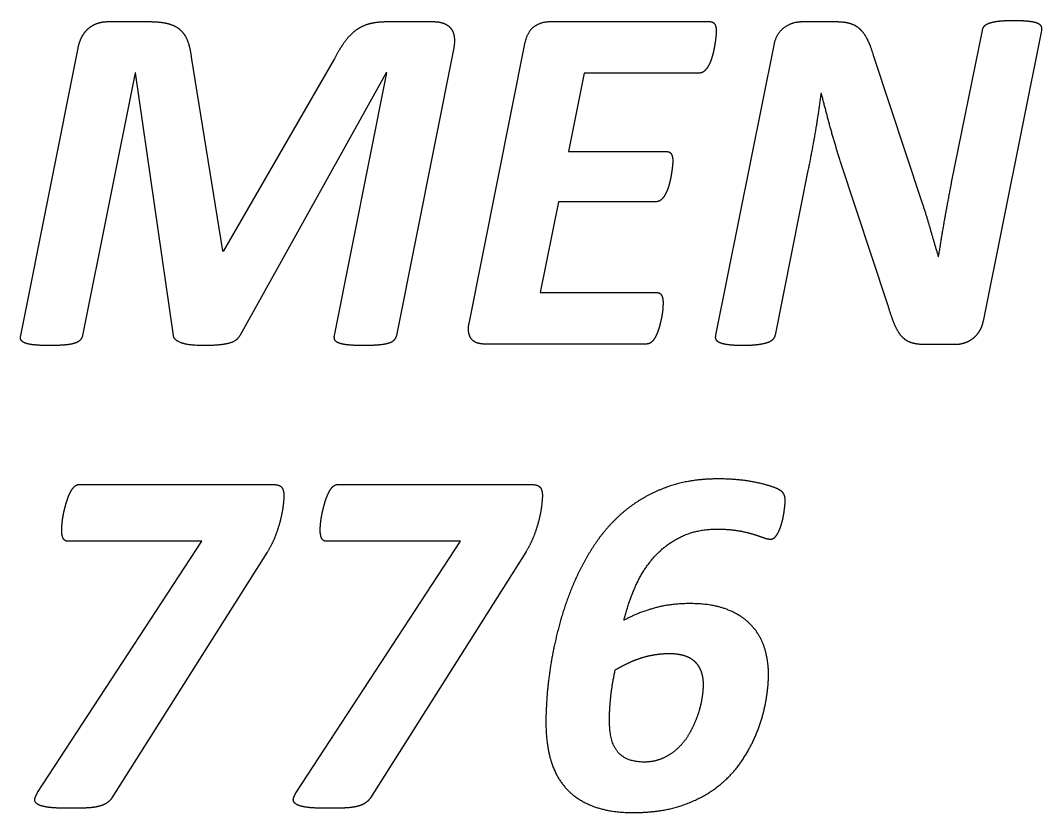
# Model space of a CAD drawing. Extents: x 0 to 40.8, y 0 to 22.
# Drawn here: x 8.0725 to 8.5139, y 10.0451 to 10.3875 of the extents above; entities that cross this region are included whole.
import ezdxf

# ---------------------------------------------------------------- set-up
doc = ezdxf.new("R2010")
doc.units = 0
doc.layers.add('SH_Data', color=7, linetype='Continuous')

msp = doc.modelspace()

# ---------------------------------------------------------------- linework, layer by layer
at = {"layer": 'SH_Data'}
for p, q in [((8.11037, 10.38695), (8.12804, 10.38695)), ((8.2309, 10.38695), (8.25093, 10.38695)), ((8.30117, 10.38695), (8.37051, 10.38695)), ((8.41045, 10.38695), (8.4252, 10.38695)), ((8.37331, 10.38285), (8.37331, 10.38285)), ((8.47503, 10.31748), (8.4883, 10.38318)), ((8.51383, 10.38318), (8.48859, 10.2575)), ((8.26643, 10.25655), (8.29075, 10.37801)), ((8.37318, 10.25147), (8.39828, 10.37682)), ((8.07268, 10.25136), (8.09745, 10.37553)), ((8.25987, 10.37564), (8.2351, 10.25136)), ((8.44125, 10.37209), (8.46204, 10.3093)), ((8.41874, 10.35593), (8.41853, 10.35593)), ((8.44745, 10.26461), (8.42691, 10.32685)), ((8.41293, 10.32265), (8.3987, 10.25147)), ((8.46925, 10.2855), (8.46942, 10.2855)), ((8.34307, 10.2476), (8.27301, 10.2476)), ((8.47623, 10.24734), (8.46419, 10.24734)), ((8.09815, 10.18695), (8.18113, 10.18695)), ((8.20989, 10.18695), (8.29286, 10.18695)), ((8.18641, 10.18209), (8.18641, 10.18209)), ((8.29814, 10.18209), (8.29814, 10.18209)), ((8.17919, 10.15763), (8.11209, 10.05147)), ((8.29093, 10.15763), (8.22383, 10.05147)), ((8.39588, 10.10492), (8.39588, 10.10492)), ((8.36762, 10.10051), (8.36762, 10.10051))]:
    msp.add_line(p, q, dxfattribs=at)
for points in [[(8.14646, 10.37079), (8.15992, 10.28787), (8.16046, 10.28787), (8.20828, 10.37079)], [(8.1387, 10.25125), (8.12233, 10.36487), (8.12211, 10.36487), (8.09939, 10.25136)], [(8.20828, 10.25136), (8.2309, 10.36476), (8.23068, 10.36476), (8.16746, 10.25147)], [(8.36608, 10.36473), (8.31627, 10.36473), (8.30947, 10.33081), (8.35171, 10.33081)], [(8.34738, 10.30912), (8.30512, 10.30912), (8.29724, 10.26982), (8.34771, 10.26982)], [(8.07999, 10.05373), (8.15098, 10.16236), (8.09318, 10.16236)], [(8.19173, 10.05373), (8.26272, 10.16236), (8.20491, 10.16236)]]:
    msp.add_lwpolyline(points, dxfattribs=at)
for points in [[(8.10192, 10.38398), (8.10359, 10.38544), (8.10574, 10.38619)], [(8.10574, 10.38619), (8.1079, 10.38695), (8.11037, 10.38695)], [(8.12804, 10.38695), (8.13278, 10.38695), (8.13612, 10.38614)], [(8.13612, 10.38614), (8.13945, 10.38533), (8.14161, 10.38339)], [(8.21738, 10.38312), (8.22002, 10.38512), (8.22325, 10.38603)], [(8.22325, 10.38603), (8.22648, 10.38695), (8.2309, 10.38695)], [(8.25093, 10.38695), (8.25362, 10.38695), (8.25556, 10.38619)], [(8.25556, 10.38619), (8.2575, 10.38544), (8.25863, 10.38398)], [(8.29466, 10.38485), (8.29759, 10.38695), (8.30117, 10.38695)], [(8.37051, 10.38695), (8.37331, 10.38695), (8.37331, 10.38285)], [(8.4027, 10.38442), (8.40614, 10.38695), (8.41045, 10.38695)], [(8.4252, 10.38695), (8.42876, 10.38695), (8.43129, 10.38614)], [(8.43129, 10.38614), (8.43382, 10.38533), (8.4356, 10.38355)], [(8.48928, 10.3851), (8.49003, 10.38593), (8.4916, 10.38643)], [(8.4916, 10.38643), (8.49316, 10.38692), (8.49564, 10.3872)], [(8.49564, 10.3872), (8.49813, 10.38747), (8.50191, 10.38747)], [(8.50191, 10.38747), (8.50567, 10.38747), (8.50814, 10.3872)], [(8.50814, 10.3872), (8.51061, 10.38692), (8.5119, 10.38643)], [(8.5119, 10.38643), (8.51319, 10.38593), (8.51362, 10.3851)], [(8.09912, 10.38038), (8.10025, 10.38253), (8.10192, 10.38398)], [(8.14161, 10.38339), (8.14376, 10.38145), (8.14489, 10.37833)], [(8.21259, 10.37806), (8.21474, 10.38113), (8.21738, 10.38312)], [(8.25863, 10.38398), (8.25976, 10.38253), (8.26003, 10.38043)], [(8.29075, 10.37801), (8.29173, 10.38275), (8.29466, 10.38485)], [(8.37331, 10.38285), (8.37331, 10.3822), (8.37315, 10.38058)], [(8.39828, 10.37682), (8.39925, 10.38189), (8.4027, 10.38442)], [(8.4356, 10.38355), (8.43737, 10.38178), (8.43872, 10.37898)], [(8.4883, 10.38318), (8.48852, 10.38428), (8.48928, 10.3851)], [(8.51362, 10.3851), (8.51405, 10.38428), (8.51383, 10.38318)], [(8.09745, 10.37553), (8.09799, 10.37822), (8.09912, 10.38038)], [(8.14489, 10.37833), (8.14602, 10.37521), (8.14646, 10.37079)], [(8.20828, 10.37079), (8.21043, 10.37499), (8.21259, 10.37806)], [(8.26003, 10.38043), (8.2603, 10.37833), (8.25987, 10.37564)], [(8.37266, 10.37697), (8.37234, 10.37498), (8.3718, 10.37282)], [(8.37315, 10.38058), (8.37298, 10.37897), (8.37266, 10.37697)], [(8.43872, 10.37898), (8.44007, 10.37618), (8.44125, 10.37209)], [(8.3718, 10.37282), (8.37126, 10.37066), (8.37045, 10.36888)], [(8.37045, 10.36888), (8.36964, 10.3671), (8.36851, 10.36592)], [(8.36851, 10.36592), (8.36738, 10.36473), (8.36608, 10.36473)], [(8.41853, 10.35593), (8.41745, 10.34742), (8.41605, 10.33918)], [(8.42256, 10.34139), (8.42057, 10.34872), (8.41874, 10.35593)], [(8.42691, 10.32685), (8.42455, 10.33407), (8.42256, 10.34139)], [(8.41605, 10.33918), (8.41465, 10.33095), (8.41293, 10.32265)], [(8.35171, 10.33081), (8.35322, 10.33081), (8.35386, 10.32974)], [(8.35386, 10.32974), (8.35451, 10.32866), (8.35451, 10.32671)], [(8.35435, 10.32439), (8.35418, 10.32283), (8.35386, 10.32083)], [(8.35451, 10.32671), (8.35451, 10.32596), (8.35435, 10.32439)], [(8.35386, 10.32083), (8.35354, 10.31884), (8.353, 10.31679)], [(8.353, 10.31679), (8.35245, 10.31474), (8.35164, 10.31301)], [(8.47206, 10.30149), (8.47352, 10.30973), (8.47503, 10.31748)], [(8.35164, 10.31301), (8.35083, 10.31128), (8.34975, 10.3102)], [(8.34975, 10.3102), (8.34867, 10.30912), (8.34738, 10.30912)], [(8.46204, 10.3093), (8.46409, 10.30327), (8.46575, 10.29735)], [(8.46575, 10.29735), (8.46742, 10.29142), (8.46925, 10.2855)], [(8.46942, 10.2855), (8.47061, 10.29325), (8.47206, 10.30149)], [(8.34771, 10.26982), (8.34901, 10.26982), (8.34966, 10.26869)], [(8.34966, 10.26869), (8.3503, 10.26755), (8.3503, 10.2654)], [(8.35019, 10.26303), (8.35009, 10.26141), (8.34971, 10.25941)], [(8.3503, 10.2654), (8.3503, 10.26464), (8.35019, 10.26303)], [(8.45036, 10.25608), (8.44896, 10.25943), (8.44745, 10.26461)], [(8.34971, 10.25941), (8.34933, 10.25742), (8.34879, 10.25537)], [(8.48859, 10.2575), (8.48816, 10.25501), (8.48693, 10.25307)], [(8.26633, 10.25251), (8.266, 10.25418), (8.26643, 10.25655)], [(8.34879, 10.25537), (8.34825, 10.25332), (8.34744, 10.25154)], [(8.45355, 10.25079), (8.45177, 10.25274), (8.45036, 10.25608)], [(8.48693, 10.25307), (8.48569, 10.25112), (8.48402, 10.24983)], [(8.07278, 10.24942), (8.07235, 10.25028), (8.07268, 10.25136)], [(8.07462, 10.24802), (8.07321, 10.24856), (8.07278, 10.24942)], [(8.09847, 10.24942), (8.09777, 10.24856), (8.09621, 10.24802)], [(8.09939, 10.25136), (8.09917, 10.25028), (8.09847, 10.24942)], [(8.14188, 10.24818), (8.13881, 10.24942), (8.1387, 10.25125)], [(8.16746, 10.25147), (8.16617, 10.24878), (8.16245, 10.24786)], [(8.20844, 10.24942), (8.20806, 10.25028), (8.20828, 10.25136)], [(8.21022, 10.24802), (8.20882, 10.24856), (8.20844, 10.24942)], [(8.23413, 10.24942), (8.23348, 10.24856), (8.23192, 10.24802)], [(8.2351, 10.25136), (8.23478, 10.25028), (8.23413, 10.24942)], [(8.26757, 10.2497), (8.26665, 10.25084), (8.26633, 10.25251)], [(8.26988, 10.24809), (8.26848, 10.24857), (8.26757, 10.2497)], [(8.34555, 10.24868), (8.34447, 10.2476), (8.34307, 10.2476)], [(8.34744, 10.25154), (8.34663, 10.24976), (8.34555, 10.24868)], [(8.37323, 10.24953), (8.37285, 10.25039), (8.37318, 10.25147)], [(8.3749, 10.24813), (8.37361, 10.24867), (8.37323, 10.24953)], [(8.39768, 10.24953), (8.39687, 10.24867), (8.39526, 10.24813)], [(8.3987, 10.25147), (8.39849, 10.25039), (8.39768, 10.24953)], [(8.45782, 10.2481), (8.45533, 10.24885), (8.45355, 10.25079)], [(8.48402, 10.24983), (8.48236, 10.24853), (8.48037, 10.24794)], [(8.0786, 10.24722), (8.07602, 10.24748), (8.07462, 10.24802)], [(8.08528, 10.24695), (8.08119, 10.24695), (8.0786, 10.24722)], [(8.09201, 10.24722), (8.08937, 10.24695), (8.08528, 10.24695)], [(8.09621, 10.24802), (8.09465, 10.24748), (8.09201, 10.24722)], [(8.15195, 10.24695), (8.14495, 10.24695), (8.14188, 10.24818)], [(8.16245, 10.24786), (8.15873, 10.24695), (8.15195, 10.24695)], [(8.2142, 10.24722), (8.21162, 10.24748), (8.21022, 10.24802)], [(8.22099, 10.24695), (8.21679, 10.24695), (8.2142, 10.24722)], [(8.22767, 10.24722), (8.22497, 10.24695), (8.22099, 10.24695)], [(8.23192, 10.24802), (8.23036, 10.24748), (8.22767, 10.24722)], [(8.27301, 10.2476), (8.27128, 10.2476), (8.26988, 10.24809)], [(8.37862, 10.24727), (8.37619, 10.24759), (8.3749, 10.24813)], [(8.38482, 10.24695), (8.38104, 10.24695), (8.37862, 10.24727)], [(8.39111, 10.24727), (8.38858, 10.24695), (8.38482, 10.24695)], [(8.39526, 10.24813), (8.39364, 10.24759), (8.39111, 10.24727)], [(8.46419, 10.24734), (8.4603, 10.24734), (8.45782, 10.2481)], [(8.48037, 10.24794), (8.47838, 10.24734), (8.47623, 10.24734)], [(8.09565, 10.18576), (8.09677, 10.18695), (8.09815, 10.18695)], [(8.18113, 10.18695), (8.18425, 10.18695), (8.18533, 10.18581)], [(8.20738, 10.18576), (8.2085, 10.18695), (8.20989, 10.18695)], [(8.29286, 10.18695), (8.29599, 10.18695), (8.29707, 10.18581)], [(8.37408, 10.18931), (8.36158, 10.18931), (8.35167, 10.18565)], [(8.388, 10.18824), (8.38182, 10.18931), (8.37408, 10.18931)], [(8.39881, 10.18544), (8.39419, 10.18716), (8.388, 10.18824)], [(8.09219, 10.17843), (8.09283, 10.18069), (8.09368, 10.18263)], [(8.09368, 10.18263), (8.09453, 10.18457), (8.09565, 10.18576)], [(8.18533, 10.18581), (8.18641, 10.18468), (8.18641, 10.18209)], [(8.20392, 10.17843), (8.20456, 10.18069), (8.20542, 10.18263)], [(8.20542, 10.18263), (8.20627, 10.18457), (8.20738, 10.18576)], [(8.29707, 10.18581), (8.29814, 10.18468), (8.29814, 10.18209)], [(8.35167, 10.18565), (8.34177, 10.18199), (8.33417, 10.1758)], [(8.4022, 10.18324), (8.40128, 10.18447), (8.39881, 10.18544)], [(8.40311, 10.17995), (8.40311, 10.182), (8.4022, 10.18324)], [(8.09112, 10.17395), (8.09155, 10.17616), (8.09219, 10.17843)], [(8.18641, 10.18209), (8.18641, 10.18059), (8.18608, 10.17784)], [(8.20286, 10.17395), (8.20329, 10.17616), (8.20392, 10.17843)], [(8.29814, 10.18209), (8.29814, 10.18059), (8.29782, 10.17784)], [(8.40295, 10.17775), (8.40311, 10.1792), (8.40311, 10.17995)], [(8.09054, 10.16997), (8.0907, 10.17174), (8.09112, 10.17395)], [(8.18608, 10.17784), (8.18576, 10.17509), (8.18495, 10.17175)], [(8.20227, 10.16997), (8.20243, 10.17174), (8.20286, 10.17395)], [(8.29782, 10.17784), (8.2975, 10.17509), (8.29669, 10.17175)], [(8.33417, 10.1758), (8.32658, 10.1696), (8.32109, 10.16147)], [(8.40172, 10.17065), (8.40226, 10.17264), (8.40252, 10.17447)], [(8.40252, 10.17447), (8.40279, 10.1763), (8.40295, 10.17775)], [(8.09038, 10.16732), (8.09038, 10.16819), (8.09054, 10.16997)], [(8.18495, 10.17175), (8.18414, 10.16841), (8.18274, 10.16474)], [(8.20211, 10.16732), (8.20211, 10.16819), (8.20227, 10.16997)], [(8.29669, 10.17175), (8.29588, 10.16841), (8.29448, 10.16474)], [(8.40049, 10.16705), (8.40119, 10.16866), (8.40172, 10.17065)], [(8.09102, 10.1636), (8.09038, 10.16484), (8.09038, 10.16732)], [(8.18274, 10.16474), (8.18134, 10.16108), (8.17919, 10.15763)], [(8.20276, 10.1636), (8.20211, 10.16484), (8.20211, 10.16732)], [(8.29448, 10.16474), (8.29308, 10.16108), (8.29093, 10.15763)], [(8.35835, 10.16445), (8.36502, 10.16762), (8.37374, 10.16762)], [(8.37374, 10.16762), (8.37881, 10.16762), (8.38253, 10.16699)], [(8.38253, 10.16699), (8.38625, 10.16635), (8.38899, 10.16551)], [(8.38899, 10.16551), (8.39174, 10.16466), (8.39358, 10.16397)], [(8.39889, 10.16436), (8.3998, 10.16543), (8.40049, 10.16705)], [(8.09318, 10.16236), (8.09167, 10.16236), (8.09102, 10.1636)], [(8.20491, 10.16236), (8.20341, 10.16236), (8.20276, 10.1636)], [(8.32109, 10.16147), (8.31559, 10.15334), (8.31177, 10.1444)], [(8.34677, 10.15591), (8.35167, 10.16128), (8.35835, 10.16445)], [(8.39358, 10.16397), (8.39541, 10.16328), (8.39681, 10.16328)], [(8.39681, 10.16328), (8.39798, 10.16328), (8.39889, 10.16436)], [(8.33859, 10.14334), (8.34188, 10.15054), (8.34677, 10.15591)], [(8.31177, 10.1444), (8.30795, 10.13546), (8.30552, 10.12642)], [(8.33337, 10.1282), (8.33531, 10.13614), (8.33859, 10.14334)], [(8.36203, 10.13542), (8.35319, 10.13542), (8.34608, 10.13337)], [(8.37766, 10.13299), (8.37127, 10.13542), (8.36203, 10.13542)], [(8.34608, 10.13337), (8.33897, 10.13132), (8.33337, 10.1282)], [(8.38814, 10.12636), (8.38406, 10.13057), (8.37766, 10.13299)], [(8.30552, 10.12642), (8.3031, 10.11737), (8.30181, 10.10929)], [(8.39405, 10.11661), (8.39223, 10.12216), (8.38814, 10.12636)], [(8.39588, 10.10492), (8.39588, 10.11106), (8.39405, 10.11661)], [(8.33499, 10.1096), (8.33779, 10.11095), (8.34075, 10.11192)], [(8.34075, 10.11192), (8.34371, 10.11289), (8.34683, 10.11337)], [(8.34683, 10.11337), (8.34996, 10.11386), (8.35286, 10.11386)], [(8.35286, 10.11386), (8.35671, 10.11386), (8.35955, 10.11294)], [(8.35955, 10.11294), (8.36238, 10.11203), (8.36414, 10.11025)], [(8.30181, 10.10929), (8.30051, 10.10122), (8.30008, 10.09465)], [(8.3296, 10.10675), (8.33219, 10.10826), (8.33499, 10.1096)], [(8.36414, 10.11025), (8.36591, 10.10848), (8.36676, 10.106)], [(8.32767, 10.09463), (8.3282, 10.09996), (8.3296, 10.10675)], [(8.36676, 10.106), (8.36762, 10.10352), (8.36762, 10.10051)], [(8.39475, 10.09328), (8.39588, 10.09974), (8.39588, 10.10492)], [(8.36762, 10.10051), (8.36762, 10.0975), (8.36697, 10.09384)], [(8.30008, 10.09465), (8.29965, 10.08808), (8.29965, 10.08431)], [(8.32713, 10.08509), (8.32713, 10.08929), (8.32767, 10.09463)], [(8.36697, 10.09384), (8.36633, 10.09018), (8.36499, 10.08646)], [(8.39104, 10.08018), (8.39362, 10.08681), (8.39475, 10.09328)], [(8.36499, 10.08646), (8.36365, 10.08275), (8.36161, 10.0792)], [(8.29965, 10.08431), (8.29965, 10.07537), (8.30165, 10.06815)], [(8.33095, 10.07107), (8.32713, 10.0752), (8.32713, 10.08509)], [(8.36161, 10.0792), (8.35958, 10.07565), (8.35673, 10.07296)], [(8.38421, 10.06725), (8.38846, 10.07356), (8.39104, 10.08018)], [(8.35673, 10.07296), (8.35389, 10.07027), (8.35025, 10.0686)], [(8.30165, 10.06815), (8.30364, 10.06094), (8.30816, 10.05582)], [(8.3421, 10.06693), (8.33478, 10.06693), (8.33095, 10.07107)], [(8.35025, 10.0686), (8.3466, 10.06693), (8.3421, 10.06693)], [(8.37345, 10.05599), (8.37996, 10.06095), (8.38421, 10.06725)], [(8.30816, 10.05582), (8.31269, 10.05071), (8.3199, 10.04791)], [(8.35806, 10.04807), (8.36694, 10.05103), (8.37345, 10.05599)], [(8.07875, 10.05066), (8.07881, 10.0519), (8.07999, 10.05373)], [(8.08026, 10.04856), (8.0787, 10.04942), (8.07875, 10.05066)], [(8.11209, 10.05147), (8.11112, 10.05007), (8.10982, 10.04921)], [(8.19049, 10.05066), (8.19054, 10.0519), (8.19173, 10.05373)], [(8.192, 10.04856), (8.19044, 10.04942), (8.19049, 10.05066)], [(8.22383, 10.05147), (8.22285, 10.05007), (8.22156, 10.04921)], [(8.08515, 10.04732), (8.08182, 10.0477), (8.08026, 10.04856)], [(8.09428, 10.04695), (8.08848, 10.04695), (8.08515, 10.04732)], [(8.10145, 10.04711), (8.09849, 10.04695), (8.09428, 10.04695)], [(8.10647, 10.04781), (8.10442, 10.04727), (8.10145, 10.04711)], [(8.10982, 10.04921), (8.10853, 10.04835), (8.10647, 10.04781)], [(8.19688, 10.04732), (8.19356, 10.0477), (8.192, 10.04856)], [(8.20601, 10.04695), (8.20021, 10.04695), (8.19688, 10.04732)], [(8.21319, 10.04711), (8.21022, 10.04695), (8.20601, 10.04695)], [(8.21821, 10.04781), (8.21616, 10.04727), (8.21319, 10.04711)], [(8.22156, 10.04921), (8.22026, 10.04835), (8.21821, 10.04781)], [(8.3199, 10.04791), (8.32712, 10.04511), (8.33756, 10.04511)], [(8.33756, 10.04511), (8.34918, 10.04511), (8.35806, 10.04807)]]:
    msp.add_open_spline(points, degree=2, dxfattribs=at)

doc.saveas('drawing.dxf')
